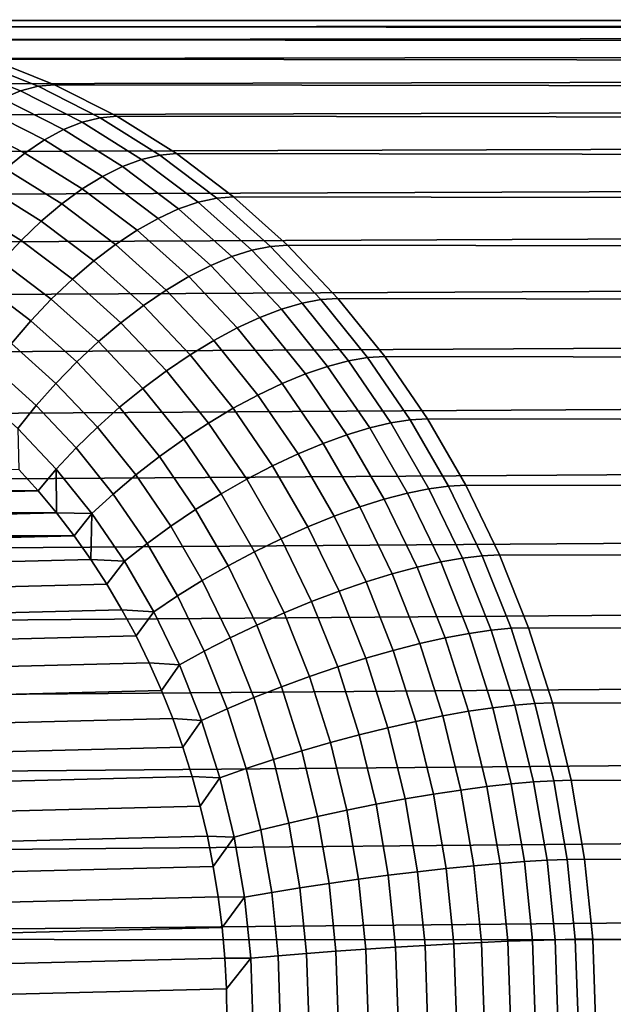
# Model space of a CAD drawing. Header units: metres. Extents: x -240 to 45, y -77 to 27.
# Tile 614 of 656: x -14.13 to -12.35, y -69.4 to -66.45. Entities that reach past the tile are written whole.
import ezdxf

# ---------------------------------------------------------------- set-up
doc = ezdxf.new("R2010")
doc.units = ezdxf.units.M
doc.layers.add('solid_102011X2', color=7, linetype='CONTINUOUS')

msp = doc.modelspace()

# ---------------------------------------------------------------- linework, layer by layer
at = {"layer": 'solid_102011X2'}
for points in [[(-15.424454, -66.510628, 154.277161), (-15.224459, -66.47187, 154.407028), (8.545529, -66.45916, 118.0383), (8.352369, -66.48661, 117.907928)], [(-15.224459, -66.47187, 154.407028), (-15.022496, -66.452431, 154.538193), (8.741229, -66.449997, 118.167046), (8.545529, -66.45916, 118.0383)], [(-15.022496, -66.452431, 154.538193), (-14.819878, -66.452431, 154.669769), (8.938456, -66.45916, 118.293472), (8.741229, -66.449997, 118.167046)], [(-14.819878, -66.452431, 154.669769), (-14.617915, -66.47187, 154.800934), (9.136123, -66.48661, 118.416901), (8.938456, -66.45916, 118.293472)], [(-15.621185, -66.568443, 154.149399), (-15.424454, -66.510628, 154.277161), (8.352369, -66.48661, 117.907928), (8.162953, -66.532219, 117.776825)], [(-14.617915, -66.47187, 154.800934), (-14.41792, -66.510628, 154.930801), (9.332945, -66.532219, 118.536621), (9.136123, -66.48661, 118.416901)], [(-14.41792, -66.510628, 154.930801), (-14.221189, -66.568443, 155.058563), (9.527826, -66.595802, 118.652092), (9.332945, -66.532219, 118.536621)], [(-15.813377, -66.644951, 154.024582), (-15.621185, -66.568443, 154.149399), (8.162953, -66.532219, 117.776825), (7.9782, -66.595795, 117.64576)], [(-14.322248, -66.587502, 155.204041), (-14.131328, -66.663498, 155.328033), (-14.078658, -66.649544, 155.256653), (-14.270535, -66.573166, 155.13205)], [(-14.270535, -66.573166, 155.13205), (-14.078658, -66.649544, 155.256653), (-14.028997, -66.644951, 155.18338), (-14.221189, -66.568443, 155.058563)], [(-14.221189, -66.568443, 155.058563), (-14.028997, -66.644951, 155.18338), (9.719383, -66.677002, 118.762688), (9.527826, -66.595802, 118.652092)], [(-15.999783, -66.739647, 153.903534), (-15.813377, -66.644951, 154.024582), (7.9782, -66.595795, 117.64576), (7.799259, -66.676994, 117.515739)], [(-14.375039, -66.611282, 155.27269), (-14.185705, -66.686653, 155.395645), (-14.131328, -66.663498, 155.328033), (-14.322248, -66.587502, 155.204041)], [(-14.185705, -66.686653, 155.395645), (-14.00207, -66.779938, 155.514908), (-13.946155, -66.757568, 155.448288), (-14.131328, -66.663498, 155.328033)], [(-14.131328, -66.663498, 155.328033), (-13.946155, -66.757568, 155.448288), (-13.892558, -66.744087, 155.377502), (-14.078658, -66.649544, 155.256653)], [(-14.078658, -66.649544, 155.256653), (-13.892558, -66.744087, 155.377502), (-13.842591, -66.739647, 155.304428), (-14.028997, -66.644951, 155.18338)], [(-14.028997, -66.644951, 155.18338), (-13.842591, -66.739647, 155.304428), (9.906465, -66.775459, 118.867958), (9.719383, -66.677002, 118.762688)], [(-16.179193, -66.851921, 153.787018), (-15.999783, -66.739647, 153.903534), (7.799259, -66.676994, 117.515739), (7.626995, -66.775452, 117.38765)], [(-14.241106, -66.718704, 155.458633), (-14.059601, -66.810905, 155.576508), (-14.00207, -66.779938, 155.514908), (-14.185705, -66.686653, 155.395645)], [(-14.296831, -66.759247, 155.51622), (-14.118021, -66.850082, 155.632339), (-14.059601, -66.810905, 155.576508), (-14.241106, -66.718704, 155.458633)], [(-14.35218, -66.807777, 155.567657), (-14.176596, -66.89698, 155.681671), (-14.118021, -66.850082, 155.632339), (-14.296831, -66.759247, 155.51622)], [(-14.00207, -66.779938, 155.514908), (-13.825327, -66.890549, 155.629684), (-13.767931, -66.869102, 155.564026), (-13.946155, -66.757568, 155.448288)], [(-13.946155, -66.757568, 155.448288), (-13.767931, -66.869102, 155.564026), (-13.713442, -66.856178, 155.49382), (-13.892558, -66.744087, 155.377502)], [(-13.892558, -66.744087, 155.377502), (-13.713442, -66.856178, 155.49382), (-13.663181, -66.851921, 155.420944), (-13.842591, -66.739647, 155.304428)], [(-13.842591, -66.739647, 155.304428), (-13.663181, -66.851921, 155.420944), (10.087605, -66.890579, 118.967354), (9.906465, -66.775459, 118.867958)], [(-16.350445, -66.981049, 153.675812), (-16.179193, -66.851921, 153.787018), (7.626995, -66.775452, 117.38765), (7.462512, -66.890572, 117.262604)], [(-14.059601, -66.810905, 155.576508), (-13.884908, -66.920235, 155.689957), (-13.825327, -66.890549, 155.629684), (-14.00207, -66.779938, 155.514908)], [(-14.118021, -66.850082, 155.632339), (-13.945921, -66.957787, 155.744095), (-13.884908, -66.920235, 155.689957), (-14.059601, -66.810905, 155.576508)], [(-14.176596, -66.89698, 155.681671), (-14.0076, -67.002739, 155.791428), (-13.945921, -66.957787, 155.744095), (-14.118021, -66.850082, 155.632339)], [(-13.825327, -66.890549, 155.629684), (-13.656621, -67.017754, 155.739243), (-13.597812, -66.997375, 155.6745), (-13.767931, -66.869102, 155.564026)], [(-13.767931, -66.869102, 155.564026), (-13.597812, -66.997375, 155.6745), (-13.54247, -66.985092, 155.604858), (-13.713442, -66.856178, 155.49382)], [(-13.713442, -66.856178, 155.49382), (-13.54247, -66.985092, 155.604858), (-13.491929, -66.981049, 155.53215), (-13.663181, -66.851921, 155.420944)], [(-13.663181, -66.851921, 155.420944), (-13.491929, -66.981049, 155.53215), (10.261587, -67.021744, 119.060524), (10.087605, -66.890579, 118.967354)], [(-16.512426, -67.126183, 153.570618), (-16.350445, -66.981049, 153.675812), (7.462512, -66.890572, 117.262604), (7.306631, -67.021736, 117.141556)], [(-14.234585, -66.950996, 155.723907), (-14.069165, -67.05452, 155.831345), (-14.0076, -67.002739, 155.791428), (-14.176596, -66.89698, 155.681671)], [(-13.884908, -66.920235, 155.689957), (-13.718159, -67.045959, 155.798248), (-13.656621, -67.017754, 155.739243), (-13.825327, -66.890549, 155.629684)], [(-13.945921, -66.957787, 155.744095), (-13.781648, -67.08165, 155.850784), (-13.718159, -67.045959, 155.798248), (-13.884908, -66.920235, 155.689957)], [(-14.29126, -67.011459, 155.758514), (-14.129842, -67.112473, 155.863327), (-14.069165, -67.05452, 155.831345), (-14.234585, -66.950996, 155.723907)], [(-14.0076, -67.002739, 155.791428), (-13.846289, -67.124367, 155.896179), (-13.781648, -67.08165, 155.850784), (-13.945921, -66.957787, 155.744095)], [(-13.597812, -66.997375, 155.6745), (-13.4369, -67.141556, 155.779007), (-13.380753, -67.12999, 155.709869), (-13.54247, -66.985092, 155.604858)], [(-13.54247, -66.985092, 155.604858), (-13.380753, -67.12999, 155.709869), (-13.329947, -67.126183, 155.637344), (-13.491929, -66.981049, 155.53215)], [(-13.491929, -66.981049, 155.53215), (-13.329947, -67.126183, 155.637344), (10.426991, -67.168106, 119.147041), (10.261587, -67.021744, 119.060524)], [(-16.664089, -67.286392, 153.472122), (-16.512426, -67.126183, 153.570618), (7.306631, -67.021736, 117.141556), (7.160315, -67.168091, 117.025642)], [(-14.345905, -67.077606, 155.785034), (-14.188866, -67.17588, 155.887009), (-14.129842, -67.112473, 155.863327), (-14.29126, -67.011459, 155.758514)], [(-14.069165, -67.05452, 155.831345), (-13.911267, -67.173569, 155.933884), (-13.846289, -67.124367, 155.896179), (-14.0076, -67.002739, 155.791428)], [(-13.718159, -67.045959, 155.798248), (-13.560434, -67.187279, 155.900665), (-13.497046, -67.160728, 155.842865), (-13.656621, -67.017754, 155.739243)], [(-13.656621, -67.017754, 155.739243), (-13.497046, -67.160728, 155.842865), (-13.4369, -67.141556, 155.779007), (-13.597812, -66.997375, 155.6745)], [(-14.129842, -67.112473, 155.863327), (-13.975764, -67.228653, 155.963394), (-13.911267, -67.173569, 155.933884), (-14.069165, -67.05452, 155.831345)], [(-13.781648, -67.08165, 155.850784), (-13.626266, -67.220871, 155.951691), (-13.560434, -67.187279, 155.900665), (-13.718159, -67.045959, 155.798248)], [(-13.846289, -67.124367, 155.896179), (-13.693708, -67.261078, 155.99527), (-13.626266, -67.220871, 155.951691), (-13.781648, -67.08165, 155.850784)], [(-14.188866, -67.17588, 155.887009), (-14.038967, -67.288902, 155.98436), (-13.975764, -67.228653, 155.963394), (-14.129842, -67.112473, 155.863327)], [(-13.911267, -67.173569, 155.933884), (-13.761915, -67.307388, 156.030869), (-13.693708, -67.261078, 155.99527), (-13.846289, -67.124367, 155.896179)], [(-13.497046, -67.160728, 155.842865), (-13.347639, -67.318558, 155.939896), (-13.286241, -67.300697, 155.876846), (-13.4369, -67.141556, 155.779007)], [(-13.4369, -67.141556, 155.779007), (-13.286241, -67.300697, 155.876846), (-13.229339, -67.289932, 155.808212), (-13.380753, -67.12999, 155.709869)], [(-13.380753, -67.12999, 155.709869), (-13.229339, -67.289932, 155.808212), (-13.178285, -67.286392, 155.73584), (-13.329947, -67.126183, 155.637344)], [(-13.329947, -67.126183, 155.637344), (-13.178285, -67.286392, 155.73584), (10.582587, -67.328735, 119.226624), (10.426991, -67.168106, 119.147041)], [(-16.804449, -67.460632, 153.380981), (-16.664089, -67.286392, 153.472122), (7.160315, -67.168091, 117.025642), (7.024324, -67.32872, 116.915863)], [(-13.975764, -67.228653, 155.963394), (-13.830026, -67.35923, 156.058029), (-13.761915, -67.307388, 156.030869), (-13.911267, -67.173569, 155.933884)], [(-13.560434, -67.187279, 155.900665), (-13.41276, -67.343277, 155.996567), (-13.347639, -67.318558, 155.939896), (-13.497046, -67.160728, 155.842865)], [(-14.245492, -67.243927, 155.902069), (-14.10008, -67.353569, 155.996506), (-14.038967, -67.288902, 155.98436), (-14.188866, -67.17588, 155.887009)], [(-13.626266, -67.220871, 155.951691), (-13.480783, -67.37455, 156.046158), (-13.41276, -67.343277, 155.996567), (-13.560434, -67.187279, 155.900665)], [(-14.038967, -67.288902, 155.98436), (-13.897182, -67.415939, 156.076431), (-13.830026, -67.35923, 156.058029), (-13.975764, -67.228653, 155.963394)], [(-13.693708, -67.261078, 155.99527), (-13.55085, -67.411987, 156.088043), (-13.480783, -67.37455, 156.046158), (-13.626266, -67.220871, 155.951691)], [(-14.299008, -67.315773, 155.908325), (-14.158331, -67.421844, 155.99968), (-14.10008, -67.353569, 155.996506), (-14.245492, -67.243927, 155.902069)], [(-13.761915, -67.307388, 156.030869), (-13.622079, -67.455109, 156.121674), (-13.55085, -67.411987, 156.088043), (-13.693708, -67.261078, 155.99527)], [(-14.10008, -67.353569, 155.996506), (-13.962538, -67.476807, 156.085815), (-13.897182, -67.415939, 156.076431), (-14.038967, -67.288902, 155.98436)], [(-13.286241, -67.300697, 155.876846), (-13.14681, -67.473785, 155.967392), (-13.089209, -67.46389, 155.8992), (-13.229339, -67.289932, 155.808212)], [(-13.229339, -67.289932, 155.808212), (-13.089209, -67.46389, 155.8992), (-13.037925, -67.460632, 155.826981), (-13.178285, -67.286392, 155.73584)], [(-13.178285, -67.286392, 155.73584), (-13.037925, -67.460632, 155.826981), (10.727112, -67.502586, 119.299004), (10.582587, -67.328735, 119.226624)], [(-13.830026, -67.35923, 156.058029), (-13.693573, -67.503372, 156.146652), (-13.622079, -67.455109, 156.121674), (-13.761915, -67.307388, 156.030869)], [(-13.41276, -67.343277, 155.996567), (-13.276091, -67.512939, 156.085327), (-13.209366, -67.490204, 156.029694), (-13.347639, -67.318558, 155.939896)], [(-13.347639, -67.318558, 155.939896), (-13.209366, -67.490204, 156.029694), (-13.14681, -67.473785, 155.967392), (-13.286241, -67.300697, 155.876846)], [(-16.932594, -67.647774, 153.29776), (-16.804449, -67.460632, 153.380981), (7.024324, -67.32872, 116.915863), (6.899422, -67.502571, 116.813271)], [(-13.480783, -67.37455, 156.046158), (-13.346142, -67.541695, 156.133606), (-13.276091, -67.512939, 156.085327), (-13.41276, -67.343277, 155.996567)], [(-14.158331, -67.421844, 155.99968), (-14.025269, -67.541069, 156.08609), (-13.962538, -67.476807, 156.085815), (-14.10008, -67.353569, 155.996506)], [(-13.897182, -67.415939, 156.076431), (-13.76443, -67.556175, 156.162643), (-13.693573, -67.503372, 156.146652), (-13.830026, -67.35923, 156.058029)], [(-13.55085, -67.411987, 156.088043), (-13.418638, -67.576111, 156.173904), (-13.346142, -67.541695, 156.133606), (-13.480783, -67.37455, 156.046158)], [(-14.212989, -67.492859, 155.993835), (-14.084585, -67.60791, 156.077225), (-14.025269, -67.541069, 156.08609), (-14.158331, -67.421844, 155.99968)], [(-13.962538, -67.476807, 156.085815), (-13.833758, -67.612846, 156.169449), (-13.76443, -67.556175, 156.162643), (-13.897182, -67.415939, 156.076431)], [(-13.622079, -67.455109, 156.121674), (-13.492665, -67.615761, 156.205719), (-13.418638, -67.576111, 156.173904), (-13.55085, -67.411987, 156.088043)], [(-13.693573, -67.503372, 156.146652), (-13.56729, -67.660141, 156.228653), (-13.492665, -67.615761, 156.205719), (-13.622079, -67.455109, 156.121674)], [(-13.14681, -67.473785, 155.967392), (-13.019511, -67.659691, 156.050049), (-12.961273, -67.650726, 155.982285), (-13.089209, -67.46389, 155.8992)], [(-13.089209, -67.46389, 155.8992), (-12.961273, -67.650726, 155.982285), (-12.90978, -67.647774, 155.910202), (-13.037925, -67.460632, 155.826981)], [(-13.037925, -67.460632, 155.826981), (-12.90978, -67.647774, 155.910202), (10.859426, -67.688446, 119.363968), (10.727112, -67.502586, 119.299004)], [(-14.263363, -67.56572, 155.979065), (-14.139739, -67.676483, 156.059357), (-14.084585, -67.60791, 156.077225), (-14.212989, -67.492859, 155.993835)], [(-14.025269, -67.541069, 156.08609), (-13.900683, -67.672676, 156.166992), (-13.833758, -67.612846, 156.169449), (-13.962538, -67.476807, 156.085815)], [(-13.276091, -67.512939, 156.085327), (-13.151315, -67.69516, 156.166351), (-13.083125, -67.674568, 156.111664), (-13.209366, -67.490204, 156.029694)], [(-13.209366, -67.490204, 156.029694), (-13.083125, -67.674568, 156.111664), (-13.019511, -67.659691, 156.050049), (-13.14681, -67.473785, 155.967392)], [(-17.047695, -67.846603, 153.223007), (-16.932594, -67.647774, 153.29776), (6.899422, -67.502571, 116.813271), (6.786252, -67.688431, 116.718826)], [(-13.76443, -67.556175, 156.162643), (-13.641573, -67.708687, 156.242432), (-13.56729, -67.660141, 156.228653), (-13.693573, -67.503372, 156.146652)], [(-13.346142, -67.541695, 156.133606), (-13.223218, -67.721207, 156.213425), (-13.151315, -67.69516, 156.166351), (-13.276091, -67.512939, 156.085327)], [(-14.084585, -67.60791, 156.077225), (-13.964362, -67.734909, 156.155304), (-13.900683, -67.672676, 156.166992), (-14.025269, -67.541069, 156.08609)], [(-13.833758, -67.612846, 156.169449), (-13.714577, -67.760796, 156.246841), (-13.641573, -67.708687, 156.242432), (-13.76443, -67.556175, 156.162643)], [(-13.418638, -67.576111, 156.173904), (-13.297932, -67.752388, 156.252289), (-13.223218, -67.721207, 156.213425), (-13.346142, -67.541695, 156.133606)], [(-13.492665, -67.615761, 156.205719), (-13.374512, -67.788307, 156.282455), (-13.297932, -67.752388, 156.252289), (-13.418638, -67.576111, 156.173904)], [(-14.139739, -67.676483, 156.059357), (-14.023992, -67.798752, 156.134521), (-13.964362, -67.734909, 156.155304), (-14.084585, -67.60791, 156.077225)], [(-13.900683, -67.672676, 156.166992), (-13.785383, -67.815804, 156.241867), (-13.714577, -67.760796, 156.246841), (-13.833758, -67.612846, 156.169449)], [(-13.56729, -67.660141, 156.228653), (-13.451996, -67.828514, 156.303528), (-13.374512, -67.788307, 156.282455), (-13.492665, -67.615761, 156.205719)], [(-14.023992, -67.798752, 156.134521), (-14.139739, -67.676483, 156.059357), (-14.136567, -67.799927, 156.067413), (-14.078831, -67.863289, 156.104904)], [(-13.964362, -67.734909, 156.155304), (-13.853099, -67.873024, 156.227554), (-13.785383, -67.815804, 156.241867), (-13.900683, -67.672676, 156.166992)], [(-13.641573, -67.708687, 156.242432), (-13.529406, -67.87249, 156.315262), (-13.451996, -67.828514, 156.303528), (-13.56729, -67.660141, 156.228653)], [(-13.151315, -67.69516, 156.166351), (-13.03924, -67.888756, 156.239136), (-12.969736, -67.870438, 156.185303), (-13.083125, -67.674568, 156.111664)], [(-13.083125, -67.674568, 156.111664), (-12.969736, -67.870438, 156.185303), (-12.905171, -67.857208, 156.124313), (-13.019511, -67.659691, 156.050049)], [(-13.019511, -67.659691, 156.050049), (-12.905171, -67.857208, 156.124313), (-12.846361, -67.849228, 156.056915), (-12.961273, -67.650726, 155.982285)], [(-12.961273, -67.650726, 155.982285), (-12.846361, -67.849228, 156.056915), (-12.794679, -67.846603, 155.984955), (-12.90978, -67.647774, 155.910202)], [(-12.90978, -67.647774, 155.910202), (-12.794679, -67.846603, 155.984955), (10.978515, -67.885117, 119.421402), (10.859426, -67.688446, 119.363968)], [(-17.149004, -68.055832, 153.157211), (-17.047695, -67.846603, 153.223007), (6.786252, -67.688431, 116.718826), (6.685343, -67.885101, 116.633392)], [(-13.223218, -67.721207, 156.213425), (-13.112807, -67.911934, 156.285126), (-13.03924, -67.888756, 156.239136), (-13.151315, -67.69516, 156.166351)], [(-14.023992, -67.798752, 156.134521), (-13.916871, -67.931732, 156.204086), (-13.853099, -67.873024, 156.227554), (-13.964362, -67.734909, 156.155304)], [(-13.714577, -67.760796, 156.246841), (-13.605766, -67.919701, 156.317505), (-13.529406, -67.87249, 156.315262), (-13.641573, -67.708687, 156.242432)], [(-13.297932, -67.752388, 156.252289), (-13.189511, -67.939674, 156.322693), (-13.112807, -67.911934, 156.285126), (-13.223218, -67.721207, 156.213425)], [(-13.785383, -67.815804, 156.241867), (-13.680116, -67.969536, 156.310226), (-13.605766, -67.919701, 156.317505), (-13.714577, -67.760796, 156.246841)], [(-13.374512, -67.788307, 156.282455), (-13.268387, -67.971634, 156.351364), (-13.189511, -67.939674, 156.322693), (-13.297932, -67.752388, 156.252289)], [(-13.451996, -67.828514, 156.303528), (-13.348437, -68.007401, 156.370789), (-13.268387, -67.971634, 156.351364), (-13.374512, -67.788307, 156.282455)], [(-14.078831, -67.863289, 156.104904), (-14.136567, -67.799927, 156.067413), (-16.634966, -67.863289, 154.444931)], [(-14.023992, -67.798752, 156.134521), (-14.078831, -67.863289, 156.104904), (-14.023417, -67.929504, 156.140884)], [(-14.023992, -67.798752, 156.134521), (-14.023417, -67.929504, 156.140884), (-13.916871, -67.931732, 156.204086)], [(-13.853099, -67.873024, 156.227554), (-13.751517, -68.02137, 156.293518), (-13.680116, -67.969536, 156.310226), (-13.785383, -67.815804, 156.241867)], [(-13.529406, -67.87249, 156.315262), (-13.428657, -68.046532, 156.380692), (-13.348437, -68.007401, 156.370789), (-13.451996, -67.828514, 156.303528)], [(-12.905171, -67.857208, 156.124313), (-12.804532, -68.065048, 156.189667), (-12.745217, -68.058113, 156.122604), (-12.846361, -67.849228, 156.056915)], [(-12.846361, -67.849228, 156.056915), (-12.745217, -68.058113, 156.122604), (-12.693369, -68.055832, 156.050735), (-12.794679, -67.846603, 155.984955)], [(-12.794679, -67.846603, 155.984955), (-12.693369, -68.055832, 156.050735), (11.083437, -68.091194, 119.471199), (10.978515, -67.885117, 119.421402)], [(-14.078831, -67.863289, 156.104904), (-16.634966, -67.863289, 154.444931), (-16.690378, -67.929504, 154.408951)], [(-14.023417, -67.929504, 156.140884), (-14.078831, -67.863289, 156.104904), (-16.690378, -67.929504, 154.408951)], [(-13.916871, -67.931732, 156.204086), (-13.819072, -68.074554, 156.267593), (-13.751517, -68.02137, 156.293518), (-13.853099, -67.873024, 156.227554)], [(-13.605766, -67.919701, 156.317505), (-13.508033, -68.088531, 156.380981), (-13.428657, -68.046532, 156.380692), (-13.529406, -67.87249, 156.315262)], [(-13.03924, -67.888756, 156.239136), (-12.940594, -68.092484, 156.303207), (-12.869932, -68.076553, 156.250122), (-12.969736, -67.870438, 156.185303)], [(-12.969736, -67.870438, 156.185303), (-12.869932, -68.076553, 156.250122), (-12.804532, -68.065048, 156.189667), (-12.905171, -67.857208, 156.124313)], [(-17.235867, -68.274101, 153.100815), (-17.149004, -68.055832, 153.157211), (6.685343, -67.885101, 116.633392), (6.59718, -68.091171, 116.557793)], [(-13.189511, -67.939674, 156.322693), (-13.094083, -68.136757, 156.384674), (-13.015626, -68.11264, 156.348236), (-13.112807, -67.911934, 156.285126)], [(-13.112807, -67.911934, 156.285126), (-13.015626, -68.11264, 156.348236), (-12.940594, -68.092484, 156.303207), (-13.03924, -67.888756, 156.239136)], [(-14.023417, -67.929504, 156.140884), (-16.690378, -67.929504, 154.408951), (-16.743368, -67.998444, 154.374527)], [(-13.970428, -67.998444, 156.175308), (-14.023417, -67.929504, 156.140884), (-16.743368, -67.998444, 154.374527)], [(-13.916871, -67.931732, 156.204086), (-14.023417, -67.929504, 156.140884), (-13.970428, -67.998444, 156.175308)], [(-13.916871, -67.931732, 156.204086), (-13.970428, -67.998444, 156.175308), (-13.919956, -68.07, 156.208084)], [(-13.916871, -67.931732, 156.204086), (-13.919956, -68.07, 156.208084), (-13.819072, -68.074554, 156.267593)], [(-13.680116, -67.969536, 156.310226), (-13.585565, -68.132866, 156.371628), (-13.508033, -68.088531, 156.380981), (-13.605766, -67.919701, 156.317505)], [(-13.268387, -67.971634, 156.351364), (-13.174977, -68.164543, 156.412033), (-13.094083, -68.136757, 156.384674), (-13.189511, -67.939674, 156.322693)], [(-13.751517, -68.02137, 156.293518), (-13.660277, -68.178986, 156.352768), (-13.585565, -68.132866, 156.371628), (-13.680116, -67.969536, 156.310226)], [(-13.348437, -68.007401, 156.370789), (-13.257288, -68.195648, 156.429977), (-13.174977, -68.164543, 156.412033), (-13.268387, -67.971634, 156.351364)], [(-13.970428, -67.998444, 156.175308), (-16.79384, -68.07, 154.341751), (-16.841688, -68.143997, 154.310684), (-13.919956, -68.07, 156.208084)], [(-13.970428, -67.998444, 156.175308), (-16.743368, -67.998444, 154.374527), (-16.79384, -68.07, 154.341751)], [(-13.819072, -68.074554, 156.267593), (-13.731228, -68.226303, 156.324646), (-13.660277, -68.178986, 156.352768), (-13.751517, -68.02137, 156.293518)], [(-13.428657, -68.046532, 156.380692), (-13.339979, -68.229668, 156.438278), (-13.257288, -68.195648, 156.429977), (-13.348437, -68.007401, 156.370789)], [(-13.508033, -68.088531, 156.380981), (-13.422009, -68.26619, 156.436844), (-13.339979, -68.229668, 156.438278), (-13.428657, -68.046532, 156.380692)], [(-12.804532, -68.065048, 156.189667), (-12.718246, -68.281876, 156.245697), (-12.658498, -68.276024, 156.178909), (-12.745217, -68.058113, 156.122604)], [(-12.745217, -68.058113, 156.122604), (-12.658498, -68.276024, 156.178909), (-12.606508, -68.274101, 156.107147), (-12.693369, -68.055832, 156.050735)], [(-12.693369, -68.055832, 156.050735), (-12.606508, -68.274101, 156.107147), (11.173466, -68.305428, 119.513321), (11.083437, -68.091194, 119.471199)], [(-13.919956, -68.07, 156.208084), (-16.841688, -68.143997, 154.310684), (-16.88686, -68.220352, 154.281342), (-13.872108, -68.143997, 156.239151)], [(-13.819072, -68.074554, 156.267593), (-13.919956, -68.07, 156.208084), (-13.872108, -68.143997, 156.239151)], [(-13.731228, -68.226303, 156.324646), (-13.819072, -68.074554, 156.267593), (-13.872108, -68.143997, 156.239151), (-13.826937, -68.220352, 156.268478)], [(-13.585565, -68.132866, 156.371628), (-13.502342, -68.304741, 156.425674), (-13.422009, -68.26619, 156.436844), (-13.508033, -68.088531, 156.380981)], [(-12.940594, -68.092484, 156.303207), (-12.856016, -68.305016, 156.358124), (-12.784362, -68.29158, 156.305695), (-12.869932, -68.076553, 156.250122)], [(-12.869932, -68.076553, 156.250122), (-12.784362, -68.29158, 156.305695), (-12.718246, -68.281876, 156.245697), (-12.804532, -68.065048, 156.189667)], [(-17.307716, -68.499992, 153.054153), (-17.235867, -68.274101, 153.100815), (6.59718, -68.091171, 116.557793), (6.522079, -68.30542, 116.492676)], [(-13.094083, -68.136757, 156.384674), (-13.012263, -68.342361, 156.437805), (-12.932303, -68.322014, 156.402344), (-13.015626, -68.11264, 156.348236)], [(-13.015626, -68.11264, 156.348236), (-12.932303, -68.322014, 156.402344), (-12.856016, -68.305016, 156.358124), (-12.940594, -68.092484, 156.303207)], [(-13.872108, -68.143997, 156.239151), (-16.88686, -68.220352, 154.281342), (-16.929253, -68.298889, 154.253815), (-13.826937, -68.220352, 156.268478)], [(-13.660277, -68.178986, 156.352768), (-13.579968, -68.344841, 156.404922), (-13.502342, -68.304741, 156.425674), (-13.585565, -68.132866, 156.371628)], [(-13.174977, -68.164543, 156.412033), (-13.094889, -68.365791, 156.464035), (-13.012263, -68.342361, 156.437805), (-13.094083, -68.136757, 156.384674)], [(-13.257288, -68.195648, 156.429977), (-13.179137, -68.392029, 156.480728), (-13.094889, -68.365791, 156.464035), (-13.174977, -68.164543, 156.412033)], [(-13.731228, -68.226303, 156.324646), (-13.653909, -68.385986, 156.374847), (-13.579968, -68.344841, 156.404922), (-13.660277, -68.178986, 156.352768)], [(-13.339979, -68.229668, 156.438278), (-13.263948, -68.420723, 156.487656), (-13.179137, -68.392029, 156.480728), (-13.257288, -68.195648, 156.429977)], [(-13.826937, -68.220352, 156.268478), (-16.929253, -68.298889, 154.253815), (-16.968845, -68.37957, 154.228104), (-13.784543, -68.298889, 156.296021)], [(-13.731228, -68.226303, 156.324646), (-13.826937, -68.220352, 156.268478), (-13.784543, -68.298889, 156.296021)], [(-13.653909, -68.385986, 156.374847), (-13.731228, -68.226303, 156.324646), (-13.784543, -68.298889, 156.296021), (-13.744951, -68.37957, 156.321732)], [(-13.422009, -68.26619, 156.436844), (-13.348253, -68.451523, 156.484741), (-13.263948, -68.420723, 156.487656), (-13.339979, -68.229668, 156.438278)], [(-13.502342, -68.304741, 156.425674), (-13.430989, -68.484039, 156.472015), (-13.348253, -68.451523, 156.484741), (-13.422009, -68.26619, 156.436844)], [(-12.856016, -68.305016, 156.358124), (-12.786056, -68.524971, 156.403564), (-12.713581, -68.514122, 156.351654), (-12.784362, -68.29158, 156.305695)], [(-12.784362, -68.29158, 156.305695), (-12.713581, -68.514122, 156.351654), (-12.646871, -68.506279, 156.292053), (-12.718246, -68.281876, 156.245697)], [(-12.718246, -68.281876, 156.245697), (-12.646871, -68.506279, 156.292053), (-12.586765, -68.501549, 156.225494), (-12.658498, -68.276024, 156.178909)], [(-12.658498, -68.276024, 156.178909), (-12.586765, -68.501549, 156.225494), (-12.534658, -68.499992, 156.153809), (-12.606508, -68.274101, 156.107147)], [(-12.606508, -68.274101, 156.107147), (-12.534658, -68.499992, 156.153809), (11.247918, -68.526321, 119.547737), (11.173466, -68.305428, 119.513321)], [(-17.364088, -68.732056, 153.017548), (-17.307716, -68.499992, 153.054153), (6.522079, -68.30542, 116.492676), (6.460352, -68.526306, 116.43866)], [(-13.784543, -68.298889, 156.296021), (-16.968845, -68.37957, 154.228104), (-17.005526, -68.462189, 154.204285), (-13.744951, -68.37957, 156.321732)], [(-13.579968, -68.344841, 156.404922), (-13.511114, -68.51786, 156.449646), (-13.430989, -68.484039, 156.472015), (-13.502342, -68.304741, 156.425674)], [(-13.012263, -68.342361, 156.437805), (-12.944585, -68.555145, 156.48175), (-12.863381, -68.538704, 156.447113), (-12.932303, -68.322014, 156.402344)], [(-12.932303, -68.322014, 156.402344), (-12.863381, -68.538704, 156.447113), (-12.786056, -68.524971, 156.403564), (-12.856016, -68.305016, 156.358124)], [(-13.653909, -68.385986, 156.374847), (-13.587618, -68.552567, 156.417908), (-13.511114, -68.51786, 156.449646), (-13.579968, -68.344841, 156.404922)], [(-13.094889, -68.365791, 156.464035), (-13.028642, -68.574074, 156.507065), (-12.944585, -68.555145, 156.48175), (-13.012263, -68.342361, 156.437805)], [(-13.744951, -68.37957, 156.321732), (-17.005526, -68.462189, 154.204285), (-17.039282, -68.546722, 154.182358), (-13.708271, -68.462189, 156.345551)], [(-13.653909, -68.385986, 156.374847), (-13.744951, -68.37957, 156.321732), (-13.708271, -68.462189, 156.345551)], [(-13.179137, -68.392029, 156.480728), (-13.114493, -68.595268, 156.522705), (-13.028642, -68.574074, 156.507065), (-13.094889, -68.365791, 156.464035)], [(-13.587618, -68.552567, 156.417908), (-13.653909, -68.385986, 156.374847), (-13.708271, -68.462189, 156.345551), (-13.674516, -68.546722, 156.367462)], [(-13.263948, -68.420723, 156.487656), (-13.201058, -68.618454, 156.528503), (-13.114493, -68.595268, 156.522705), (-13.179137, -68.392029, 156.480728)], [(-13.348253, -68.451523, 156.484741), (-13.287245, -68.643333, 156.524368), (-13.201058, -68.618454, 156.528503), (-13.263948, -68.420723, 156.487656)], [(-13.708271, -68.462189, 156.345551), (-17.039282, -68.546722, 154.182358), (-17.069979, -68.632866, 154.16243), (-13.674516, -68.546722, 156.367462)], [(-13.430989, -68.484039, 156.472015), (-13.371967, -68.669609, 156.510345), (-13.287245, -68.643333, 156.524368), (-13.348253, -68.451523, 156.484741)], [(-13.511114, -68.51786, 156.449646), (-13.454159, -68.69693, 156.486633), (-13.371967, -68.669609, 156.510345), (-13.430989, -68.484039, 156.472015)], [(-12.646871, -68.506279, 156.292053), (-12.590871, -68.736801, 156.328415), (-12.530486, -68.733231, 156.262039), (-12.586765, -68.501549, 156.225494)], [(-12.586765, -68.501549, 156.225494), (-12.530486, -68.733231, 156.262039), (-12.478286, -68.732056, 156.190414), (-12.534658, -68.499992, 156.153809)], [(-12.534658, -68.499992, 156.153809), (-12.478286, -68.732056, 156.190414), (11.306334, -68.752632, 119.574486), (11.247918, -68.526321, 119.547737)], [(-17.404617, -68.968765, 152.991226), (-17.364088, -68.732056, 153.017548), (6.460352, -68.526306, 116.43866), (6.412158, -68.752617, 116.396172)], [(-13.587618, -68.552567, 156.417908), (-13.532783, -68.724968, 156.453506), (-13.454159, -68.69693, 156.486633), (-13.511114, -68.51786, 156.449646)], [(-12.863381, -68.538704, 156.447113), (-12.809306, -68.761307, 156.482224), (-12.731165, -68.750931, 156.439209), (-12.786056, -68.524971, 156.403564)], [(-12.786056, -68.524971, 156.403564), (-12.731165, -68.750931, 156.439209), (-12.658047, -68.742729, 156.387726), (-12.713581, -68.514122, 156.351654)], [(-12.713581, -68.514122, 156.351654), (-12.658047, -68.742729, 156.387726), (-12.590871, -68.736801, 156.328415), (-12.646871, -68.506279, 156.292053)], [(-13.674516, -68.546722, 156.367462), (-17.069979, -68.632866, 154.16243), (-17.09761, -68.720589, 154.144485), (-13.643817, -68.632866, 156.387405)], [(-13.587618, -68.552567, 156.417908), (-13.674516, -68.546722, 156.367462), (-13.643817, -68.632866, 156.387405)], [(-13.532783, -68.724968, 156.453506), (-13.587618, -68.552567, 156.417908), (-13.643817, -68.632866, 156.387405), (-13.616187, -68.720589, 156.40535)], [(-13.028642, -68.574074, 156.507065), (-12.976665, -68.78804, 156.540817), (-12.891485, -68.773727, 156.516235), (-12.944585, -68.555145, 156.48175)], [(-12.944585, -68.555145, 156.48175), (-12.891485, -68.773727, 156.516235), (-12.809306, -68.761307, 156.482224), (-12.863381, -68.538704, 156.447113)], [(-13.114493, -68.595268, 156.522705), (-13.063774, -68.804054, 156.555649), (-12.976665, -68.78804, 156.540817), (-13.028642, -68.574074, 156.507065)], [(-13.287245, -68.643333, 156.524368), (-13.239378, -68.840378, 156.55545), (-13.151715, -68.821571, 156.560547), (-13.201058, -68.618454, 156.528503)], [(-13.201058, -68.618454, 156.528503), (-13.151715, -68.821571, 156.560547), (-13.063774, -68.804054, 156.555649), (-13.114493, -68.595268, 156.522705)], [(-13.643817, -68.632866, 156.387405), (-17.09761, -68.720589, 154.144485), (-17.122049, -68.809517, 154.128616), (-13.616187, -68.720589, 156.40535)], [(-13.371967, -68.669609, 156.510345), (-13.32566, -68.860229, 156.540421), (-13.239378, -68.840378, 156.55545), (-13.287245, -68.643333, 156.524368)], [(-13.454159, -68.69693, 156.486633), (-13.409472, -68.880882, 156.515656), (-13.32566, -68.860229, 156.540421), (-13.371967, -68.669609, 156.510345)], [(-13.532783, -68.724968, 156.453506), (-13.489759, -68.902069, 156.481445), (-13.409472, -68.880882, 156.515656), (-13.454159, -68.69693, 156.486633)], [(-13.616187, -68.720589, 156.40535), (-17.122049, -68.809517, 154.128616), (-17.143293, -68.899597, 154.114822), (-13.591747, -68.809517, 156.421219)], [(-13.532783, -68.724968, 156.453506), (-13.616187, -68.720589, 156.40535), (-13.591747, -68.809517, 156.421219)], [(-13.489759, -68.902069, 156.481445), (-13.532783, -68.724968, 156.453506), (-13.591747, -68.809517, 156.421219), (-13.570502, -68.899597, 156.435013)], [(-12.658047, -68.742729, 156.387726), (-12.61812, -68.975922, 156.413651), (-12.550611, -68.971947, 156.354568), (-12.590871, -68.736801, 156.328415)], [(-12.590871, -68.736801, 156.328415), (-12.550611, -68.971947, 156.354568), (-12.490023, -68.969551, 156.288315), (-12.530486, -68.733231, 156.262039)], [(-12.530486, -68.733231, 156.262039), (-12.490023, -68.969551, 156.288315), (-12.437757, -68.968765, 156.216736), (-12.478286, -68.732056, 156.190414)], [(-12.478286, -68.732056, 156.190414), (-12.437757, -68.968765, 156.216736), (11.348308, -68.98288, 119.593559), (11.306334, -68.752632, 119.574486)], [(-17.429041, -69.208603, 152.975357), (-17.404617, -68.968765, 152.991226), (6.412158, -68.752617, 116.396172), (6.37766, -68.982864, 116.365585)], [(-12.891485, -68.773727, 156.516235), (-12.853309, -68.996704, 156.541031), (-12.770429, -68.988373, 156.507477), (-12.809306, -68.761307, 156.482224)], [(-12.809306, -68.761307, 156.482224), (-12.770429, -68.988373, 156.507477), (-12.691702, -68.981415, 156.464828), (-12.731165, -68.750931, 156.439209)], [(-12.731165, -68.750931, 156.439209), (-12.691702, -68.981415, 156.464828), (-12.61812, -68.975922, 156.413651), (-12.658047, -68.742729, 156.387726)], [(-13.063774, -68.804054, 156.555649), (-13.02731, -69.017029, 156.57933), (-12.939297, -69.006294, 156.565079), (-12.976665, -68.78804, 156.540817)], [(-12.976665, -68.78804, 156.540817), (-12.939297, -69.006294, 156.565079), (-12.853309, -68.996704, 156.541031), (-12.891485, -68.773727, 156.516235)], [(-13.591747, -68.809517, 156.421219), (-17.143293, -68.899597, 154.114822), (-17.161268, -68.99044, 154.103149), (-13.570502, -68.899597, 156.435013)], [(-13.239378, -68.840378, 156.55545), (-13.204964, -69.041374, 156.577789), (-13.11624, -69.02877, 156.583588), (-13.151715, -68.821571, 156.560547)], [(-13.151715, -68.821571, 156.560547), (-13.11624, -69.02877, 156.583588), (-13.02731, -69.017029, 156.57933), (-13.063774, -68.804054, 156.555649)], [(-13.32566, -68.860229, 156.540421), (-13.292366, -69.05468, 156.562042), (-13.204964, -69.041374, 156.577789), (-13.239378, -68.840378, 156.55545)], [(-13.489759, -68.902069, 156.481445), (-13.458828, -69.082726, 156.501541), (-13.377345, -69.068527, 156.536514), (-13.409472, -68.880882, 156.515656)], [(-13.409472, -68.880882, 156.515656), (-13.377345, -69.068527, 156.536514), (-13.292366, -69.05468, 156.562042), (-13.32566, -68.860229, 156.540421)], [(-13.570502, -68.899597, 156.435013), (-17.161268, -68.99044, 154.103149), (-17.175974, -69.082001, 154.093597), (-13.552528, -68.99044, 156.446686)], [(-13.489759, -68.902069, 156.481445), (-13.570502, -68.899597, 156.435013), (-13.552528, -68.99044, 156.446686)], [(-13.458828, -69.082726, 156.501541), (-13.489759, -68.902069, 156.481445), (-13.552528, -68.99044, 156.446686), (-13.537822, -69.082001, 156.456238)], [(-12.691702, -68.981415, 156.464828), (-12.667921, -69.214951, 156.48027), (-12.59406, -69.212189, 156.429276), (-12.61812, -68.975922, 156.413651)], [(-12.61812, -68.975922, 156.413651), (-12.59406, -69.212189, 156.429276), (-12.526348, -69.210197, 156.370316), (-12.550611, -68.971947, 156.354568)], [(-12.550611, -68.971947, 156.354568), (-12.526348, -69.210197, 156.370316), (-12.46564, -69.208992, 156.304153), (-12.490023, -68.969551, 156.288315)], [(-12.490023, -68.969551, 156.288315), (-12.46564, -69.208992, 156.304153), (-12.413334, -69.208603, 156.232605), (-12.437757, -68.968765, 156.216736)], [(-12.437757, -68.968765, 156.216736), (-12.413334, -69.208603, 156.232605), (11.373597, -69.215836, 119.604996), (11.348308, -68.98288, 119.593559)], [(-17.429041, -69.208603, 152.975357), (6.37766, -68.982864, 116.365585), (6.356927, -69.215828, 116.34713)], [(-13.552528, -68.99044, 156.446686), (-17.175974, -69.082001, 154.093597), (-17.187384, -69.173897, 154.086182), (-13.537822, -69.082001, 156.456238)], [(-12.939297, -69.006294, 156.565079), (-12.916779, -69.227425, 156.579712), (-12.830303, -69.22261, 156.555969), (-12.853309, -68.996704, 156.541031)], [(-12.853309, -68.996704, 156.541031), (-12.830303, -69.22261, 156.555969), (-12.747001, -69.218437, 156.52269), (-12.770429, -68.988373, 156.507477)], [(-12.770429, -68.988373, 156.507477), (-12.747001, -69.218437, 156.52269), (-12.667921, -69.214951, 156.48027), (-12.691702, -68.981415, 156.464828)], [(-13.204964, -69.041374, 156.577789), (-13.184226, -69.245026, 156.591263), (-13.094862, -69.238701, 156.597458), (-13.11624, -69.02877, 156.583588)], [(-13.11624, -69.02877, 156.583588), (-13.094862, -69.238701, 156.597458), (-13.005336, -69.232811, 156.593597), (-13.02731, -69.017029, 156.57933)], [(-13.02731, -69.017029, 156.57933), (-13.005336, -69.232811, 156.593597), (-12.916779, -69.227425, 156.579712), (-12.939297, -69.006294, 156.565079)], [(-13.377345, -69.068527, 156.536514), (-13.357985, -69.258644, 156.549088), (-13.272304, -69.251701, 156.575073), (-13.292366, -69.05468, 156.562042)], [(-13.292366, -69.05468, 156.562042), (-13.272304, -69.251701, 156.575073), (-13.184226, -69.245026, 156.591263), (-13.204964, -69.041374, 156.577789)], [(-13.537822, -69.082001, 156.456238), (-17.187384, -69.173897, 154.086182), (-17.195511, -69.266045, 154.080902), (-13.526413, -69.173897, 156.463654)], [(-13.458828, -69.082726, 156.501541), (-13.537822, -69.082001, 156.456238), (-13.526413, -69.173897, 156.463654)], [(-13.440189, -69.265762, 156.513641), (-13.458828, -69.082726, 156.501541), (-13.526413, -69.173897, 156.463654), (-13.518287, -69.266045, 156.468918)], [(-13.458828, -69.082726, 156.501541), (-13.440189, -69.265762, 156.513641), (-13.357985, -69.258644, 156.549088), (-13.377345, -69.068527, 156.536514)], [(-13.526413, -69.173897, 156.463654), (-17.195511, -69.266045, 154.080902), (-17.200375, -69.358047, 154.077744), (-13.518287, -69.266045, 156.468918)], [(-17.437199, -69.449997, 152.970062), (-17.429041, -69.208603, 152.975357), (6.356927, -69.215828, 116.34713), (6.350015, -69.449997, 116.340965)], [(-12.667921, -69.214951, 156.48027), (-12.659977, -69.449997, 156.485443), (-12.586022, -69.449997, 156.434494), (-12.59406, -69.212189, 156.429276)], [(-12.59406, -69.212189, 156.429276), (-12.586022, -69.449997, 156.434494), (-12.518244, -69.449997, 156.37558), (-12.526348, -69.210197, 156.370316)], [(-12.526348, -69.210197, 156.370316), (-12.518244, -69.449997, 156.37558), (-12.457495, -69.449997, 156.309448), (-12.46564, -69.208992, 156.304153)], [(-12.46564, -69.208992, 156.304153), (-12.457495, -69.449997, 156.309448), (-12.405175, -69.449997, 156.2379), (-12.413334, -69.208603, 156.232605)], [(-12.413334, -69.208603, 156.232605), (-12.405175, -69.449997, 156.2379), (11.382038, -69.449997, 119.608803), (11.373597, -69.215836, 119.604996)], [(-13.184226, -69.245026, 156.591263), (-13.177299, -69.449997, 156.595764), (-13.08772, -69.449997, 156.602097), (-13.094862, -69.238701, 156.597458)], [(-13.094862, -69.238701, 156.597458), (-13.08772, -69.449997, 156.602097), (-12.997995, -69.449997, 156.598358), (-13.005336, -69.232811, 156.593597)], [(-13.005336, -69.232811, 156.593597), (-12.997995, -69.449997, 156.598358), (-12.909256, -69.449997, 156.584595), (-12.916779, -69.227425, 156.579712)], [(-12.916779, -69.227425, 156.579712), (-12.909256, -69.449997, 156.584595), (-12.822618, -69.449997, 156.560959), (-12.830303, -69.22261, 156.555969)], [(-12.830303, -69.22261, 156.555969), (-12.822618, -69.449997, 156.560959), (-12.739175, -69.449997, 156.527771), (-12.747001, -69.218437, 156.52269)], [(-12.747001, -69.218437, 156.52269), (-12.739175, -69.449997, 156.527771), (-12.659977, -69.449997, 156.485443), (-12.667921, -69.214951, 156.48027)], [(-13.518287, -69.266045, 156.468918), (-17.200375, -69.358047, 154.077744), (-17.201973, -69.449997, 154.076706), (-13.513421, -69.358047, 156.472092)], [(-13.440189, -69.265762, 156.513641), (-13.518287, -69.266045, 156.468918), (-13.513421, -69.358047, 156.472092)], [(-13.433962, -69.449997, 156.517685), (-13.440189, -69.265762, 156.513641), (-13.513421, -69.358047, 156.472092), (-13.511823, -69.449997, 156.473129)], [(-13.440189, -69.265762, 156.513641), (-13.433962, -69.449997, 156.517685), (-13.351517, -69.449997, 156.553284), (-13.357985, -69.258644, 156.549088)], [(-13.357985, -69.258644, 156.549088), (-13.351517, -69.449997, 156.553284), (-13.265602, -69.449997, 156.579422), (-13.272304, -69.251701, 156.575073)], [(-13.272304, -69.251701, 156.575073), (-13.265602, -69.449997, 156.579422), (-13.177299, -69.449997, 156.595764), (-13.184226, -69.245026, 156.591263)], [(-13.513421, -69.358047, 156.472092), (-17.201973, -69.449997, 154.076706), (-17.200375, -69.541954, 154.077744), (-13.511823, -69.449997, 156.473129)]]:
    msp.add_3dface(points, dxfattribs=at)

doc.saveas('drawing.dxf')
